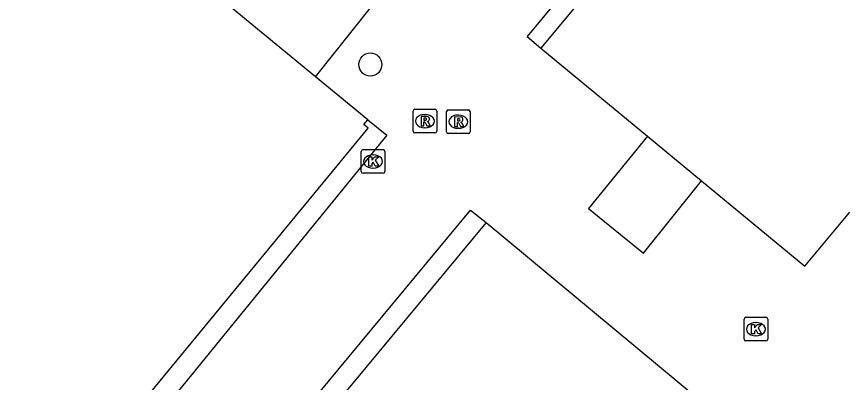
# Model space of a CAD drawing. Extents: x 161772 to 163123, y 383092 to 383917.
# Drawn here: x 161997.61 to 162032.86, y 383312.33 to 383327.81 of the extents above; entities that cross this region are included whole.
import ezdxf

# ---------------------------------------------------------------- set-up
doc = ezdxf.new("R2010")
doc.units = 0
for name, color, linetype in [('IMGEO_Boom', 7, 'Continuous'), ('IMGEO_Kolk', 7, 'Continuous'), ('IMGEO_Pand', 7, 'Continuous'), ('IMGEO_Rijbaan_lokaal_open', 7, 'Continuous'), ('IMGEO_Rioolput', 7, 'Continuous')]:
    doc.layers.add(name, color=color, linetype=linetype)

msp = doc.modelspace()

# ---------------------------------------------------------------- linework, layer by layer
at = {"layer": 'IMGEO_Boom'}
msp.add_circle((162012.601, 383325.783), 0.489, dxfattribs=at)
at = {"layer": 'IMGEO_Kolk'}
for p, q in [((162012.292, 383322.18), (162013.144, 383322.18)), ((162012.217, 383321.254), (162012.217, 383322.106)), ((162012.705, 383321.96), (162012.73, 383321.96)), ((162013.218, 383322.106), (162013.218, 383321.254)), ((162013.144, 383321.18), (162012.292, 383321.18)), ((162012.728, 383321.4), (162012.703, 383321.4)), ((162028.441, 383314.154), (162028.441, 383315.006)), ((162028.516, 383315.08), (162029.368, 383315.08)), ((162028.929, 383314.86), (162028.954, 383314.86)), ((162029.442, 383315.006), (162029.442, 383314.154)), ((162029.368, 383314.08), (162028.516, 383314.08)), ((162028.952, 383314.3), (162028.927, 383314.3))]:
    msp.add_line(p, q, dxfattribs=at)
for points in [[(162012.292, 383322.18), (162013.144, 383322.18)], [(162012.217, 383321.254), (162012.217, 383322.106)], [(162012.538, 383321.88), (162012.661, 383321.88), (162012.661, 383321.729), (162012.791, 383321.88), (162012.955, 383321.88), (162012.809, 383321.729), (162012.962, 383321.48), (162012.81, 383321.48), (162012.725, 383321.644), (162012.661, 383321.577), (162012.661, 383321.48), (162012.538, 383321.48), (162012.538, 383321.88)], [(162013.218, 383322.106), (162013.218, 383321.254)], [(162013.144, 383321.18), (162012.292, 383321.18)], [(162028.441, 383314.154), (162028.441, 383315.006)], [(162028.516, 383315.08), (162029.368, 383315.08)], [(162028.762, 383314.78), (162028.885, 383314.78), (162028.885, 383314.629), (162029.015, 383314.78), (162029.179, 383314.78), (162029.033, 383314.629), (162029.186, 383314.38), (162029.034, 383314.38), (162028.949, 383314.544), (162028.885, 383314.477), (162028.885, 383314.38), (162028.762, 383314.38), (162028.762, 383314.78)], [(162029.442, 383315.006), (162029.442, 383314.154)], [(162029.368, 383314.08), (162028.516, 383314.08)]]:
    msp.add_lwpolyline(points, dxfattribs=at)
for centre, start, end in [((162012.294, 383322.104), 91.552, 178.448), ((162012.294, 383322.104), 91.552, 178.448), ((162013.142, 383322.104), 1.552, 88.448), ((162013.142, 383322.104), 1.552, 88.448), ((162012.294, 383321.256), 181.552, 268.448), ((162012.294, 383321.256), 181.552, 268.448), ((162013.142, 383321.256), 271.552, 358.448), ((162013.142, 383321.256), 271.552, 358.448), ((162028.518, 383315.004), 91.552, 178.448), ((162028.518, 383315.004), 91.552, 178.448), ((162029.366, 383315.004), 1.552, 88.448), ((162029.366, 383315.004), 1.552, 88.448), ((162028.518, 383314.156), 181.552, 268.448), ((162028.518, 383314.156), 181.552, 268.448), ((162029.366, 383314.156), 271.552, 358.448), ((162029.366, 383314.156), 271.552, 358.448)]:
    msp.add_arc(centre, 0.0765, start, end, dxfattribs=at)
for centre, major_axis, ratio, start_param, end_param in [((162012.704, 383321.68), (-0.387, 0.002), 0.722429, 4.712389, 7.853982), ((162012.729, 383321.68), (-0.39, 0.002), 0.717154, 1.570796, 4.712389), ((162028.928, 383314.58), (-0.387, 0.002), 0.722429, 4.712389, 7.853982), ((162028.953, 383314.58), (-0.39, 0.002), 0.717154, 1.570796, 4.712389)]:
    msp.add_ellipse(centre, major_axis=major_axis, ratio=ratio, start_param=start_param, end_param=end_param, dxfattribs=at)
at = {"layer": 'IMGEO_Pand'}
for points in [[(162044.491, 383333.503), (162033.413, 383342.802), (162019.834, 383326.482)], [(162010.273, 383325.262), (161995.408, 383337.468)], [(162019.834, 383326.482), (162024.353, 383322.748)], [(162012.491, 383323.441), (162010.273, 383325.262)], [(161998.722, 383306.358), (162000, 383307.909), (162012.507, 383323.09), (162012.326, 383323.241), (162012.491, 383323.441)], [(162024.353, 383322.748), (162026.638, 383320.859)], [(162026.638, 383320.859), (162031.017, 383317.241), (162032.919, 383319.537)], [(162017.506, 383319.099), (162026.521, 383311.615), (162008.327, 383289.709), (161999.317, 383297.187)], [(162017.506, 383319.099), (161999.317, 383297.187)]]:
    msp.add_lwpolyline(points, dxfattribs=at)
at = {"layer": 'IMGEO_Rijbaan_lokaal_open'}
for points in [[(162044.491, 383333.503), (162045.324, 383334.504), (162033.597, 383344.262), (162019.25, 383326.968), (162019.834, 383326.482)], [(162010.273, 383325.262), (162012.665, 383328.248)], [(162012.491, 383323.441), (162013.295, 383322.786), (161999.43, 383305.781), (161998.722, 383306.358)], [(162024.353, 383322.748), (162021.848, 383319.686), (162024.174, 383317.796), (162026.638, 383320.859)], [(161999.317, 383297.187), (161998.671, 383297.723), (162016.845, 383319.622), (162017.506, 383319.099)]]:
    msp.add_lwpolyline(points, dxfattribs=at)
at = {"layer": 'IMGEO_Rioolput'}
for p, q in [((162014.412, 383322.963), (162014.412, 383323.815)), ((162014.487, 383323.889), (162015.339, 383323.889)), ((162014.9, 383323.669), (162014.925, 383323.669)), ((162015.413, 383323.815), (162015.413, 383322.963)), ((162015.829, 383322.936), (162015.829, 383323.788)), ((162015.904, 383323.862), (162016.756, 383323.862)), ((162016.317, 383323.642), (162016.342, 383323.642)), ((162016.83, 383323.788), (162016.83, 383322.936)), ((162015.339, 383322.889), (162014.487, 383322.889)), ((162014.923, 383323.109), (162014.898, 383323.109)), ((162016.756, 383322.862), (162015.904, 383322.862)), ((162016.34, 383323.082), (162016.315, 383323.082))]:
    msp.add_line(p, q, dxfattribs=at)
for points in [[(162014.412, 383322.963), (162014.412, 383323.815)], [(162014.487, 383323.889), (162015.339, 383323.889)], [(162015.001, 383323.587), (162014.749, 383323.589), (162014.749, 383323.189)], [(162015.413, 383323.815), (162015.413, 383322.963)], [(162015.829, 383322.936), (162015.829, 383323.788)], [(162015.904, 383323.862), (162016.756, 383323.862)], [(162016.418, 383323.56), (162016.166, 383323.562), (162016.166, 383323.162)], [(162016.83, 383323.788), (162016.83, 383322.936)], [(162014.749, 383323.189), (162014.873, 383323.189), (162014.873, 383323.351), (162014.884, 383323.351)], [(162014.927, 383323.508), (162014.873, 383323.508), (162014.873, 383323.427)], [(162014.873, 383323.427), (162014.925, 383323.427)], [(162014.931, 383323.322), (162015.002, 383323.189), (162015.142, 383323.189), (162015.077, 383323.315)], [(162016.166, 383323.162), (162016.29, 383323.162), (162016.29, 383323.324), (162016.301, 383323.324)], [(162016.344, 383323.481), (162016.29, 383323.481), (162016.29, 383323.4)], [(162016.29, 383323.4), (162016.342, 383323.4)], [(162016.348, 383323.295), (162016.419, 383323.162), (162016.559, 383323.162), (162016.494, 383323.288)], [(162015.339, 383322.889), (162014.487, 383322.889)], [(162016.756, 383322.862), (162015.904, 383322.862)]]:
    msp.add_lwpolyline(points, dxfattribs=at)
for centre, radius, start, end in [((162014.489, 383323.813), 0.0765, 91.552, 178.448), ((162014.489, 383323.813), 0.0765, 91.552, 178.448), ((162015, 383323.477), 0.109, 350.3612, 89.416), ((162015.337, 383323.813), 0.0765, 1.552, 88.448), ((162015.337, 383323.813), 0.0765, 1.552, 88.448), ((162015.906, 383323.786), 0.0765, 91.552, 178.448), ((162015.906, 383323.786), 0.0765, 91.552, 178.448), ((162016.417, 383323.45), 0.109, 350.3612, 89.416), ((162016.754, 383323.786), 0.0765, 1.552, 88.448), ((162016.754, 383323.786), 0.0765, 1.552, 88.448), ((162014.883, 383323.298), 0.0533, 26.0293, 88.6989), ((162014.909, 383323.616), 0.19, 274.7715, 282.9687), ((162014.933, 383323.412), 0.0964, 77.0061, 93.1865), ((162014.947, 383323.469), 0.0378, 276.6634, 79.6772), ((162014.998, 383323.477), 0.112, 277.5842, 350.9817), ((162014.982, 383323.262), 0.108, 29.5134, 73.7905), ((162016.3, 383323.271), 0.0533, 26.0293, 88.6989), ((162016.326, 383323.589), 0.19, 274.7715, 282.9687), ((162016.35, 383323.385), 0.0964, 77.0061, 93.1865), ((162016.364, 383323.442), 0.0378, 276.6634, 79.6772), ((162016.415, 383323.45), 0.112, 277.5842, 350.9817), ((162016.399, 383323.235), 0.108, 29.5134, 73.7905), ((162014.489, 383322.965), 0.0765, 181.552, 268.448), ((162014.489, 383322.965), 0.0765, 181.552, 268.448), ((162015.337, 383322.965), 0.0765, 271.552, 358.448), ((162015.337, 383322.965), 0.0765, 271.552, 358.448), ((162015.906, 383322.938), 0.0765, 181.552, 268.448), ((162015.906, 383322.938), 0.0765, 181.552, 268.448), ((162016.754, 383322.938), 0.0765, 271.552, 358.448), ((162016.754, 383322.938), 0.0765, 271.552, 358.448)]:
    msp.add_arc(centre, radius, start, end, dxfattribs=at)
for centre, major_axis, ratio, start_param, end_param in [((162014.899, 383323.389), (-0.387, 0.002), 0.722429, 4.712389, 7.853982), ((162014.924, 383323.389), (-0.39, 0.002), 0.717154, 1.570796, 4.712389), ((162016.316, 383323.362), (-0.387, 0.002), 0.722429, 4.712389, 7.853982), ((162016.341, 383323.362), (-0.39, 0.002), 0.717154, 1.570796, 4.712389)]:
    msp.add_ellipse(centre, major_axis=major_axis, ratio=ratio, start_param=start_param, end_param=end_param, dxfattribs=at)

doc.saveas('drawing.dxf')
